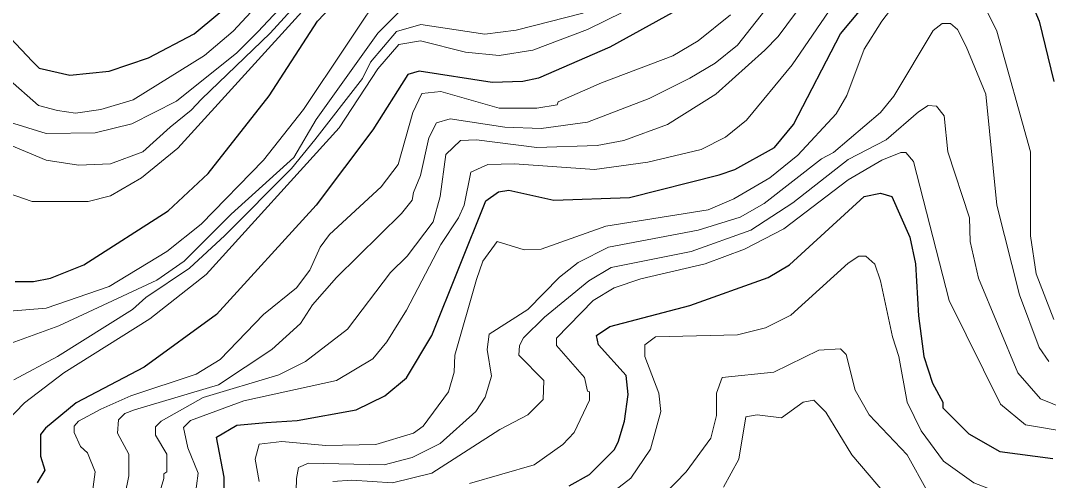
# Model space of a CAD drawing. Extents: x 423 to 448.8, y 7456.3 to 7484.
# Drawn here: x 439.677 to 440.811, y 7477.873 to 7478.38 of the extents above; entities that cross this region are included whole.
import ezdxf

# ---------------------------------------------------------------- set-up
doc = ezdxf.new("R2010")
doc.units = 0
doc.header["$LTSCALE"] = 0.032
doc.layers.add('1', color=7, linetype='Continuous', lineweight=25)
doc.layers.add('2', color=7, linetype='Continuous', lineweight=13)

msp = doc.modelspace()

# ---------------------------------------------------------------- linework, layer by layer
at = {"layer": '1'}
for points in [[(439.9017, 7477.8593), (439.9017, 7477.8763), (439.8932, 7477.9204), (439.9156, 7477.9336), (439.9481, 7477.9366), (439.9821, 7477.939), (440.0471, 7477.9506), (440.0788, 7477.966), (440.1028, 7477.9861), (440.1306, 7478.0326), (440.1902, 7478.1811), (440.2041, 7478.1911), (440.2157, 7478.1927), (440.2652, 7478.1818), (440.3488, 7478.1849), (440.4478, 7478.2097), (440.4648, 7478.2158), (440.5088, 7478.2398), (440.5297, 7478.2653), (440.5815, 7478.3652), (440.6349, 7478.4293)], [(439.6712, 7478.0921), (439.6913, 7478.0921), (439.7099, 7478.096), (439.747, 7478.1106), (439.8398, 7478.1702), (439.8839, 7478.2112), (439.9512, 7478.297), (440.0046, 7478.3791), (440.0401, 7478.417)], [(440.7857, 7478.4154), (440.8005, 7478.3791), (440.8167, 7478.3126)], [(439.6658, 7478.3605), (439.6898, 7478.335), (439.693, 7478.3316), (439.6975, 7478.3272), (439.7315, 7478.3195), (439.7749, 7478.3241), (439.8182, 7478.3388), (439.8684, 7478.3651), (439.9187, 7478.4069)], [(440.4137, 7478.3984), (440.3271, 7478.3504), (440.2482, 7478.3164), (440.2312, 7478.3125), (440.1972, 7478.3117), (440.1167, 7478.3241), (440.1043, 7478.3203), (440.0656, 7478.2592), (440.003, 7478.1764), (439.8932, 7478.0558), (439.8135, 7477.9977), (439.7385, 7477.9583), (439.7044, 7477.9304), (439.699, 7477.9235), (439.699, 7477.8995), (439.7037, 7477.8841), (439.6952, 7477.8701)], [(440.2822, 7477.867), (440.3046, 7477.8794), (440.3317, 7477.9065), (440.3364, 7477.915), (440.3433, 7477.9382), (440.3472, 7477.9676), (440.3449, 7477.9885), (440.3147, 7478.0225), (440.3124, 7478.0325), (440.3271, 7478.0426), (440.4153, 7478.0658), (440.5019, 7478.0967), (440.5251, 7478.1107), (440.6078, 7478.1857), (440.6256, 7478.1895), (440.638, 7478.1857), (440.6581, 7478.1409), (440.6643, 7478.1115), (440.6674, 7478.0542), (440.6736, 7478.0094), (440.6829, 7477.98), (440.6945, 7477.9591), (440.6945, 7477.9529), (440.7231, 7477.9243), (440.7571, 7477.9049), (440.8159, 7477.8972)]]:
    msp.add_lwpolyline(points, dxfattribs=at)
at = {"layer": '2'}
for points in [[(440.535, 7478.5798), (440.5126, 7478.5584), (440.494, 7478.543), (440.4942, 7478.543), (440.4665, 7478.5176), (440.4429, 7478.4894), (440.4153, 7478.4566), (440.3767, 7478.4251), (440.376, 7478.4251), (440.2973, 7478.3881), (440.2237, 7478.3693), (440.1892, 7478.3648), (440.1187, 7478.3753), (440.0916, 7478.3678), (440.0631, 7478.334), (440.0541, 7478.316), (440.0016, 7478.2485), (439.976, 7478.2166), (439.9025, 7478.1427), (439.8635, 7478.1067), (439.8154, 7478.0745), (439.8004, 7478.0612), (439.7176, 7478.0093), (439.6697, 7477.9838)], [(439.6635, 7478.1895), (439.6898, 7478.1803), (439.7517, 7478.1803), (439.7764, 7478.1865), (439.8104, 7478.2066), (439.8506, 7478.239), (439.9945, 7478.3976), (440.0417, 7478.4548), (440.0587, 7478.4827), (440.0819, 7478.5113), (440.1036, 7478.5144)], [(439.665, 7478.2677), (439.7052, 7478.2553), (439.7594, 7478.2561), (439.7996, 7478.2661), (439.8491, 7478.2909), (439.9156, 7478.3442), (439.9388, 7478.3674), (440.0185, 7478.4525)], [(439.9404, 7477.8717), (439.9357, 7477.8964), (439.9404, 7477.9127), (439.9651, 7477.9158), (440.0137, 7477.9114), (440.0688, 7477.9126), (440.1105, 7477.925), (440.1213, 7477.9328), (440.1492, 7477.9707), (440.1554, 7477.9923), (440.1562, 7478.0109), (440.1801, 7478.0944), (440.1871, 7478.1146), (440.2026, 7478.1362), (440.2327, 7478.1269), (440.2513, 7478.1277), (440.3225, 7478.1532), (440.4354, 7478.171), (440.464, 7478.1834), (440.5034, 7478.2066), (440.5343, 7478.2313), (440.5769, 7478.277), (440.5885, 7478.2971), (440.6078, 7478.3481), (440.6272, 7478.3791), (440.6821, 7478.4517)], [(440.5336, 7478.4363), (440.4679, 7478.3527), (440.4431, 7478.3327), (440.4153, 7478.3164), (440.3704, 7478.294), (440.3024, 7478.2677), (440.2513, 7478.2607), (440.2111, 7478.2623), (440.1508, 7478.2716), (440.136, 7478.2669)], [(439.9705, 7478.4316), (439.9117, 7478.3682), (439.88, 7478.3412), (439.8011, 7478.2924), (439.7656, 7478.2816), (439.7377, 7478.2777), (439.7176, 7478.2808), (439.6967, 7478.2863), (439.6627, 7478.3164)], [(439.8244, 7477.8392), (439.8352, 7477.8748), (439.8352, 7477.8802), (439.8383, 7477.8825), (439.8383, 7477.9018), (439.8259, 7477.9227), (439.8259, 7477.932), (439.832, 7477.9382), (439.8783, 7477.9642), (439.962, 7477.9892), (439.9914, 7478.0039), (440.0378, 7478.0395), (440.085, 7478.1021), (440.1036, 7478.1199), (440.1322, 7478.1579), (440.1399, 7478.1857), (440.1461, 7478.2321), (440.1623, 7478.2476), (440.1801, 7478.2483), (440.2467, 7478.2398), (440.3132, 7478.2422), (440.3426, 7478.2476), (440.3905, 7478.2653), (440.4439, 7478.2986), (440.498, 7478.3473), (440.5127, 7478.3621), (440.5607, 7478.427)], [(439.9946, 7478.4125), (439.9525, 7478.366), (439.8765, 7478.2931), (439.8653, 7478.281), (439.8421, 7478.2623), (439.812, 7478.2352), (439.7764, 7478.222), (439.7408, 7478.2205), (439.7052, 7478.2259), (439.6364, 7478.2545)], [(440.0827, 7478.4216), (439.9891, 7478.2816), (439.945, 7478.2259), (439.8762, 7478.1555), (439.8382, 7478.1254), (439.7749, 7478.0867), (439.7052, 7478.0627), (439.665, 7478.0596)], [(439.6604, 7477.9366), (439.6812, 7477.9583), (439.7246, 7477.9916), (439.8197, 7478.0511), (439.8816, 7478.0998), (440.0285, 7478.2615), (440.0711, 7478.3265), (440.0943, 7478.3535), (440.1183, 7478.3574), (440.1678, 7478.345), (440.2049, 7478.3412), (440.242, 7478.3473), (440.3024, 7478.3698), (440.382, 7478.4092)], [(439.8692, 7477.8531), (439.8731, 7477.881), (439.8615, 7477.9088), (439.8568, 7477.9312), (439.8645, 7477.939), (439.9234, 7477.9606), (440.0255, 7477.9831), (440.0657, 7478.007), (440.0811, 7478.0256), (440.1028, 7478.0604), (440.1407, 7478.1331), (440.16, 7478.1625), (440.1662, 7478.1764), (440.1739, 7478.2128), (440.1925, 7478.2213), (440.2219, 7478.222), (440.3101, 7478.2158), (440.3689, 7478.2236), (440.4277, 7478.2375), (440.4547, 7478.2514), (440.4779, 7478.27), (440.5282, 7478.3311), (440.5777, 7478.4038)], [(439.6666, 7478.024), (439.7192, 7478.0434), (439.8275, 7478.0937), (439.8576, 7478.1145), (439.9094, 7478.1664), (439.9783, 7478.229), (440.003, 7478.2708), (440.0711, 7478.3659), (440.102, 7478.3968)], [(439.7555, 7477.8547), (439.7594, 7477.8825), (439.7509, 7477.9034), (439.7431, 7477.9104), (439.7362, 7477.9258), (439.7362, 7477.9328), (439.7408, 7477.9382), (439.7656, 7477.9513), (439.7988, 7477.966), (439.8708, 7477.99), (439.8971, 7478.0062), (439.945, 7478.0558), (439.9813, 7478.0852), (439.996, 7478.1045), (440.0076, 7478.13), (440.0177, 7478.1439), (440.075, 7478.1965), (440.0935, 7478.2213), (440.1097, 7478.2785), (440.1198, 7478.2994), (440.1407, 7478.3017), (440.2049, 7478.2832), (440.2467, 7478.2832), (440.2691, 7478.287), (440.2699, 7478.2901), (440.3178, 7478.311), (440.3967, 7478.3411), (440.4246, 7478.3574), (440.4601, 7478.386)], [(440.744, 7478.3884), (440.754, 7478.3682), (440.7912, 7478.2352), (440.7912, 7478.1424), (440.7974, 7478.1006), (440.8167, 7478.0503)], [(440.8112, 7478.0039), (440.8005, 7478.0194), (440.7788, 7478.0774), (440.754, 7478.1764), (440.7417, 7478.2986), (440.72, 7478.3512), (440.7107, 7478.3698), (440.703, 7478.3767), (440.6937, 7478.3767), (440.6837, 7478.369), (440.6403, 7478.2963), (440.6257, 7478.2785), (440.5738, 7478.2344), (440.5606, 7478.2275), (440.4972, 7478.178), (440.471, 7478.1632), (440.4246, 7478.1486), (440.3256, 7478.13), (440.2923, 7478.113), (440.2714, 7478.0968), (440.2366, 7478.0612), (440.1941, 7478.0341), (440.1917, 7478.0171), (440.1964, 7477.9877), (440.1894, 7477.9645), (440.1793, 7477.949), (440.1399, 7477.9134), (440.109, 7477.898), (440.0781, 7477.8902), (439.9945, 7477.8918), (439.9836, 7477.8872), (439.9813, 7477.8748), (439.9806, 7477.8477)], [(440.0216, 7477.8717), (440.0425, 7477.8732), (440.0873, 7477.8701), (440.1306, 7477.881), (440.2056, 7477.9289), (440.2366, 7477.9451), (440.2536, 7477.9622), (440.2544, 7477.9831), (440.2265, 7478.0109), (440.2273, 7478.0217), (440.232, 7478.0302), (440.2551, 7478.0527), (440.3039, 7478.0929), (440.3287, 7478.1076), (440.4168, 7478.1254), (440.4825, 7478.1486), (440.529, 7478.1787), (440.59, 7478.2267), (440.6318, 7478.2483), (440.6674, 7478.2793), (440.6782, 7478.2862), (440.6875, 7478.2855), (440.696, 7478.2746), (440.6999, 7478.2352), (440.7239, 7478.1625), (440.7247, 7478.1362), (440.7339, 7478.096), (440.7773, 7477.9916), (440.802, 7477.9629), (440.8701, 7477.9351)], [(440.136, 7478.2669), (440.1275, 7478.2507), (440.1183, 7478.2089), (440.1105, 7478.1904), (440.109, 7478.1818), (440.0974, 7478.1671), (440.0255, 7478.0967), (439.9991, 7478.0666), (439.986, 7478.0457), (439.9543, 7478.0171), (439.8955, 7477.9784), (439.8027, 7477.9506), (439.7919, 7477.9467), (439.7849, 7477.9398), (439.7841, 7477.925), (439.7965, 7477.9018), (439.7965, 7477.8779), (439.7919, 7477.8562)], [(440.1724, 7477.8693), (440.2436, 7477.8902), (440.2753, 7477.9126), (440.2876, 7477.9258), (440.3047, 7477.9614), (440.3047, 7477.9707), (440.3023, 7477.9714), (440.2993, 7477.9862), (440.2683, 7478.0217), (440.2683, 7478.0295), (440.3085, 7478.0712), (440.3317, 7478.0852), (440.3611, 7478.0952), (440.4323, 7478.1115), (440.4756, 7478.1277), (440.5189, 7478.1501), (440.5901, 7478.2043), (440.6272, 7478.2259), (440.6481, 7478.2344), (440.6535, 7478.2344), (440.662, 7478.2244), (440.7014, 7478.0712), (440.7579, 7477.9568), (440.7857, 7477.9343), (440.836, 7477.9258)], [(440.8252, 7477.8407), (440.7927, 7477.8554), (440.7447, 7477.8639), (440.7285, 7477.8701), (440.6952, 7477.8941), (440.6705, 7477.9274), (440.655, 7477.9591), (440.6458, 7478.0094), (440.6388, 7478.031), (440.6257, 7478.0929), (440.6194, 7478.1114), (440.6094, 7478.1199), (440.6017, 7478.1199), (440.59, 7478.1122), (440.5266, 7478.055), (440.4988, 7478.041), (440.4679, 7478.0333), (440.3774, 7478.031), (440.3658, 7478.0225), (440.3658, 7478.0094), (440.3812, 7477.9691), (440.3835, 7477.949)], [(440.6775, 7477.8608), (440.655, 7477.9011), (440.6133, 7477.9451), (440.5978, 7477.9722), (440.5877, 7478.0117), (440.5815, 7478.0179), (440.5576, 7478.0163), (440.5081, 7477.9923), (440.4509, 7477.9862), (440.4447, 7477.9691), (440.4447, 7477.9444), (440.4385, 7477.9196), (440.4114, 7477.8825), (440.3874, 7477.8578)], [(440.8237, 7477.6783), (440.7819, 7477.6868), (440.7301, 7477.7177), (440.7045, 7477.7448), (440.6512, 7477.8338), (440.5939, 7477.9011), (440.5653, 7477.9482), (440.5522, 7477.9614), (440.5405, 7477.9591), (440.5166, 7477.942), (440.4895, 7477.9451), (440.4772, 7477.9428), (440.4694, 7477.8964), (440.4524, 7477.8655)], [(440.3835, 7477.949), (440.372, 7477.9073), (440.3503, 7477.8755), (440.3163, 7477.8492)]]:
    msp.add_lwpolyline(points, dxfattribs=at)

doc.saveas('drawing.dxf')
